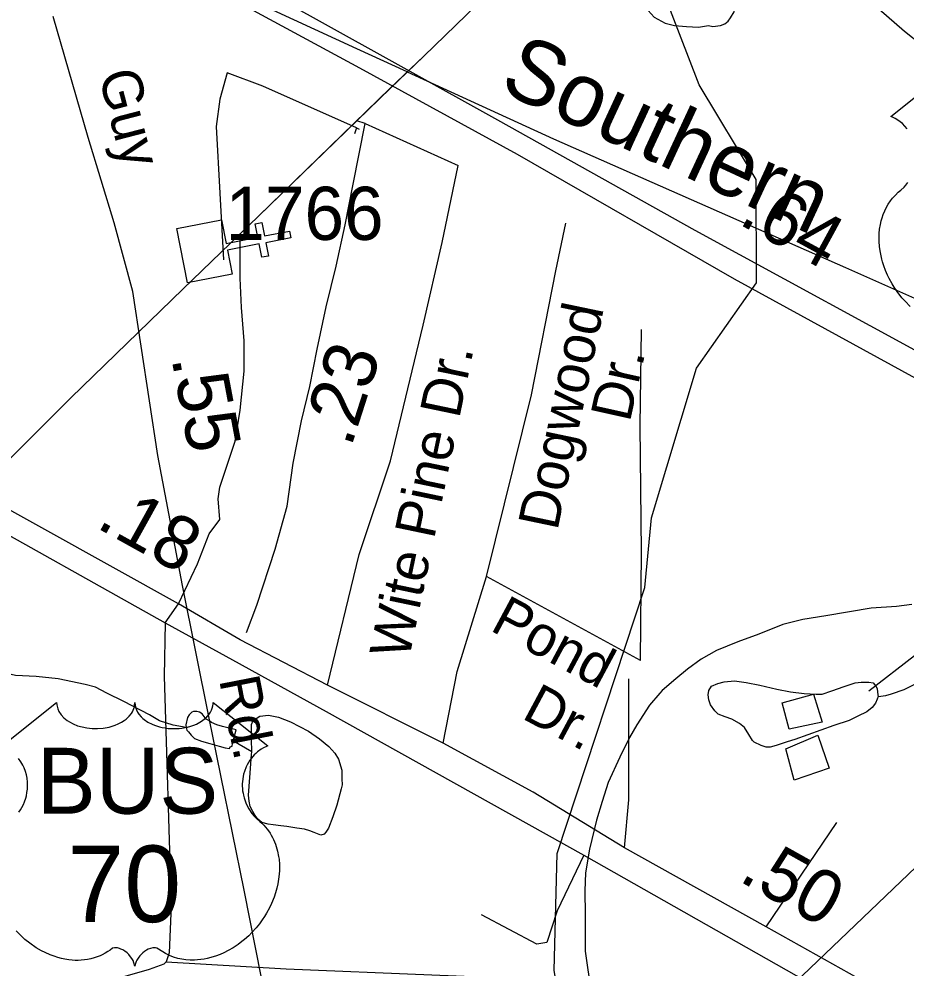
# Model space of a CAD drawing. Extents: x 2169602 to 2449496, y 721995 to 810662.
# Drawn here: x 2385429 to 2387514, y 763499 to 765731 of the extents above; entities that cross this region are included whole.
import ezdxf

# ---------------------------------------------------------------- set-up
doc = ezdxf.new("R2010")
doc.units = 0
doc.layers.add('Default', color=7, linetype='Continuous')

msp = doc.modelspace()

# ---------------------------------------------------------------- linework, layer by layer
at = {"layer": 'Default'}
for p, q in [((2386242.3, 765485.1), (2386222.9, 765491.3)), ((2386242.3, 765485.1), (2386461.4, 765386.4)), ((2386222.4, 765474.3), (2386217.1, 765460.9)), ((2386222.4, 765474.3), (2386228, 765471.3)), ((2386890, 764222.5), (2386527.9, 764419.5)), ((2385772.6, 764310.9), (2385803.8, 764355.7)), ((2385975.6, 764007.1), (2385931.3, 764032.9)), ((2387185.5, 763596), (2387351.2, 763841.2))]:
    msp.add_line(p, q, dxfattribs=at)
for points in [[(2386380.1, 765643.4), (2386857.9, 766106.2), (2386916.4, 766162.9), (2386960.4, 766205.5), (2388333.9, 767535.6), (2388482.6, 767665.6), (2388839.5, 768000.9), (2389171, 768336), (2391030.3, 770080.7), (2393764.7, 772758.1), (2394526.4, 773595), (2394852.5, 773868.2), (2394973.7, 773986.6), (2394998.1, 774010.6), (2395018.6, 774030.8), (2395083, 774094), (2395207.8, 774217.2), (2395509.9, 774514.3), (2395511.9, 774516.4), (2395846.4, 774839.9), (2396368, 775322.6), (2396469.9, 775429.5)], [(2386380.1, 765643.4), (2386857.9, 766106.2), (2386916.4, 766162.9), (2386960.4, 766205.5), (2388333.9, 767535.6), (2388482.6, 767665.6), (2388839.5, 768000.9), (2389171, 768336), (2391030.3, 770080.7), (2393764.7, 772758.1)], [(2386341.5, 765606), (2386222.6, 765660.4), (2385827.8, 765842.7), (2385306.4, 766081), (2384545.7, 766428.8), (2384484.8, 766456.3), (2384045.6, 766654.9), (2383770.3, 766779.4), (2382736.4, 767278.6), (2382556.2, 767363.9), (2382383.8, 767453), (2382193.5, 767554.3), (2382063.2, 767635.5), (2381946.9, 767717.1), (2381872, 767775.9)], [(2386843.6, 763044.9), (2386712.7, 763341.4), (2386686.6, 763492.9), (2386693.6, 763768.3), (2386899.7, 764393.9), (2386915.7, 764557.6), (2387021.7, 764909.7), (2387162.5, 765110.2), (2387161.7, 765353), (2387027.6, 765575.5), (2386892.7, 765926), (2386457.6, 766390.8), (2386156.9, 766542.1)], [(2379496.7, 759007.9), (2379504.1, 759015.1), (2380304.7, 759815.9), (2380643.2, 760139.7), (2382378.3, 761799.1), (2382962.7, 762357.9), (2383162.5, 762549.1), (2383203.7, 762588.6), (2383343.3, 762722.1), (2383397.7, 762774), (2383688.6, 763052.4), (2383809.2, 763167.6), (2385234.7, 764530.8), (2385310.2, 764603), (2385385.8, 764675.3), (2385550.5, 764839.9), (2385814.6, 765095.9), (2385991.4, 765267.1), (2386301.6, 765567.6), (2386380.1, 765643.5), (2386857.9, 766106.2)], [(2386782.2, 766076.1), (2386768.6, 766076.1), (2386750.4, 766065.9), (2386740.8, 766053.9), (2386740.8, 766043.8), (2386742.4, 766025.7), (2386762.7, 765999.9), (2386791, 765970.1), (2386816.8, 765952), (2386833.2, 765936.1), (2386849.4, 765920.3), (2386861.1, 765896.2), (2386865.4, 765878.5), (2386883.9, 765808.4), (2386893.7, 765778.5), (2386907.9, 765750.8), (2386921.8, 765734.9), (2386947.9, 765720.8), (2386969.8, 765715.1), (2386997.9, 765712.8), (2387026.2, 765711), (2387049.8, 765715.1), (2387059.6, 765713.2)], [(2387059.6, 765713.2), (2387077.9, 765715.4), (2387087.9, 765719.5), (2387095.7, 765725.6), (2387101.6, 765733.6), (2387110.1, 765747.4), (2387113.9, 765763.5), (2387115.4, 765787.6), (2387111.5, 765807.6), (2387095.7, 765827.4), (2387073.3, 765849.5), (2387045, 765875.3), (2386972.9, 765945), (2386949.1, 765964.8), (2386932.9, 765980.7), (2386914.4, 765994.8), (2386888.8, 766016.6), (2386866.7, 766032.4), (2386846.6, 766048.5), (2386826.5, 766064.1), (2386814.4, 766070), (2386794.7, 766074.2), (2386782.2, 766076.1)], [(2385417.5, 766056.3), (2385720.7, 765891.5), (2386229.3, 765616.1), (2386599.7, 765413), (2387109.8, 765119.8), (2387782.6, 764751.2), (2388309.5, 764474.4)], [(2382512.5, 758895), (2382520, 758902.2), (2383320.5, 759703.1), (2383659, 760026.8), (2385394.2, 761686.3), (2385978.6, 762245), (2386178.3, 762436.3), (2386219.5, 762475.8), (2386359.1, 762609.3), (2386413.5, 762661.2), (2386704.5, 762939.5), (2386825, 763054.8), (2388250.5, 764418), (2388326, 764490.2), (2388401.7, 764562.4), (2388566.3, 764727), (2388830.4, 764983), (2389007.2, 765154.3), (2389317.4, 765454.8), (2389396, 765530.6), (2389873.7, 765993.4)], [(2388350.5, 764513.7), (2387639.8, 764894.6), (2387018.2, 765232.9), (2386554.2, 765492.5), (2386121, 765733.4), (2385704.4, 765964.8)], [(2387414.5, 765786.8), (2387510.6, 765701.6), (2387593.6, 765636.1), (2387757.4, 765535.6), (2387866.6, 765478.9), (2388022.8, 765410.1), (2388127.6, 765371.8), (2388222.6, 765342.4), (2388379.9, 765298.1), (2388472.7, 765274.7), (2388607, 765252.3), (2388765.3, 765241.3), (2388870.2, 765239.2), (2389103.9, 765250.1), (2389387.8, 765275.7), (2389458.8, 765282.3), (2389944.7, 765331.4), (2390109.6, 765346.2)], [(2386039, 763273.7), (2385958.1, 763682.4), (2385875.4, 764086.6), (2385812.6, 764398.6), (2385755.1, 764704.4), (2385696.5, 765089.7), (2385652.6, 765251), (2385590.8, 765452), (2385508.6, 765736.6)], [(2385385.6, 764675.3), (2385550.5, 764839.9), (2385814.6, 765095.8), (2385991.4, 765267.1), (2386301.6, 765567.5), (2386380.1, 765643.4)], [(2385385.6, 764675.3), (2385550.5, 764839.9), (2385814.6, 765095.8), (2385991.4, 765267.1), (2386301.6, 765567.5), (2386380.1, 765643.4)], [(2386222.4, 765474.3), (2386001.7, 765572.5), (2385918.3, 765604.4), (2385901.1, 765541.8), (2385892.5, 765477.9), (2385909.6, 765164.5)], [(2386341.5, 765606), (2386685.3, 765448.6), (2387371.5, 765146.4), (2387823.3, 764945.6), (2388085.7, 764838.9), (2388237.7, 764783.6), (2388424, 764732.4), (2388640.1, 764677.4), (2388810.3, 764648.1), (2388810.3, 764648.4), (2389850.9, 764490.4), (2391789.9, 764197.4), (2393113.8, 763990.4)], [(2387517, 765472.5), (2387511.4, 765478.9), (2387505.7, 765484.6), (2387500.2, 765488.9), (2387495, 765492.6), (2387488.5, 765496.6), (2387482.2, 765499.7), (2387478.2, 765501.3), (2387606.8, 765603.7)], [(2384504.5, 760835.4), (2385978.6, 762245), (2385985.7, 762252), (2385998.1, 762263.8), (2386178.3, 762436.2), (2386194.3, 762451.4), (2386219.5, 762475.8), (2386244.9, 762500.1), (2386359.1, 762609.2), (2386413.5, 762661.1), (2386704.5, 762939.5), (2386825, 763054.7), (2388250.5, 764418), (2388326, 764490.2), (2388401.5, 764562.4), (2388566.3, 764727), (2388830.4, 764983), (2389007.2, 765154.3), (2389317.4, 765454.7), (2389396, 765530.5)], [(2384504.5, 760835.4), (2385978.6, 762245), (2385985.7, 762252), (2385998.1, 762263.8), (2386178.3, 762436.2), (2386194.3, 762451.4), (2386219.5, 762475.8), (2386244.9, 762500.1), (2386359.1, 762609.2), (2386413.5, 762661.1), (2386704.5, 762939.5), (2386825, 763054.7), (2388250.5, 764418), (2388326, 764490.2), (2388401.5, 764562.4), (2388566.3, 764727), (2388830.4, 764983), (2389007.2, 765154.3), (2389317.4, 765454.7), (2389396, 765530.5)], [(2385963.7, 764288.3), (2385988.1, 764352.5), (2386030.6, 764483.6), (2386059.1, 764585.3), (2386073.1, 764686.1), (2386092.5, 764786), (2386112, 764866.1), (2386129.6, 764954.2), (2386150.8, 765054.1), (2386173.9, 765149.5), (2386195.1, 765246.7), (2386214.6, 765342.1), (2386242.3, 765485.1)], [(2386153.7, 764163.9), (2386228.4, 764471.5), (2386302.4, 764691.8), (2386379.1, 765010.4), (2386423.3, 765205.4), (2386461.4, 765386.4)], [(2387523.9, 765054.5), (2387511.7, 765066.9), (2387504.5, 765075.1), (2387493.2, 765089.6), (2387486, 765100.2), (2387481.4, 765108), (2387474.5, 765120.4), (2387470.8, 765128.2), (2387465.9, 765139.6), (2387462.1, 765150.1), (2387458.9, 765159.9), (2387457.2, 765166.2), (2387454.7, 765177.3), (2387453.3, 765185.1), (2387451.8, 765195.8), (2387451, 765207.1), (2387450.9, 765217.5), (2387451.1, 765226.2), (2387452.1, 765236.3), (2387453.8, 765247), (2387455.9, 765256.2), (2387457.7, 765262.8), (2387460.5, 765270.9), (2387464.1, 765279.8), (2387468.3, 765288.3), (2387472.4, 765295.3), (2387477.5, 765302.9), (2387482.5, 765309.4), (2387489.1, 765316.5), (2387495.9, 765323.1), (2387502.2, 765328.2), (2387509.6, 765335.5), (2387513.5, 765339.9), (2387518.2, 765346)], [(2386527.9, 764419.5), (2386633.9, 764846.6), (2386690.4, 765138.4), (2386714.5, 765250.9)], [(2385803.8, 764355.7), (2385848.6, 764449.1), (2385876, 764520.1), (2385900.9, 764553.7), (2385897.2, 764602.3), (2385900.9, 764629.7), (2385937, 764738.1), (2385948.3, 764810.9), (2385957.8, 764902.7), (2385958.2, 764973.7), (2385951.5, 765051.9), (2385948.3, 765121.1), (2385948.9, 765226)], [(2386890, 764222.5), (2386892, 764478), (2386888.7, 764773.8), (2386892, 765000.6)], [(2386153.7, 764163.9), (2385948.2, 764271), (2385803.8, 764355.7), (2385327.7, 764619.7)], [(2385287.9, 764581.7), (2385772.6, 764310.9), (2385930.6, 764223.4), (2386150.4, 764102.4)], [(2386426.2, 764027.4), (2386458.7, 764196.5), (2386527.9, 764419.5)], [(2387527.7, 764353.8), (2387491.7, 764349.5), (2387432, 764345.2), (2387325.6, 764326.8), (2387271.8, 764318.7), (2387224.1, 764306.5), (2387168.1, 764284.1), (2387118.3, 764266.1), (2387068.6, 764246), (2387032.3, 764225.5), (2387000.3, 764201.6), (2386972.5, 764179.4), (2386941.1, 764151.4)], [(2387448.3, 764137.7), (2387466.5, 764139.8), (2387480.2, 764143.8), (2387510, 764153.9), (2387538.3, 764167.9), (2387574, 764196.2), (2387624.2, 764234.4), (2387665.6, 764266.6), (2387695.8, 764286.8), (2387731.4, 764306.6), (2387759.7, 764321), (2387779.6, 764333), (2387799.1, 764341), (2387819, 764345.2), (2387833.6, 764345.1), (2387843, 764341.2)], [(2385821.4, 764064.5), (2385791.4, 764070.3), (2385759, 764080), (2385735.1, 764094.2), (2385674.8, 764125.7), (2385634.8, 764145.5), (2385608.7, 764159.6), (2385584.5, 764165.7), (2385521, 764178.9), (2385468.7, 764184.8), (2385420.7, 764186.8), (2385378.9, 764196.4), (2385316.7, 764206.2), (2385252.8, 764221.9), (2385192.7, 764239.5), (2385136.5, 764259.4), (2385084.4, 764281), (2385015.3, 764302.4)], [(2385772.6, 764310.9), (2385770.2, 764185.1), (2385786.4, 763646.3), (2385781.9, 763535.1), (2385774.7, 763513.4)], [(2387533.9, 764233.5), (2387426.9, 764150)], [(2386852.4, 763781.6), (2386862.3, 763894.9), (2386862.3, 764178.9)], [(2387448.3, 764137.7), (2387446.4, 764131.5), (2387442.5, 764121.5), (2387434.5, 764111.4), (2387422.2, 764101.5), (2387400.7, 764091.4), (2387380.6, 764081.4), (2387344.7, 764069), (2387252.8, 764036.6), (2387235, 764030.8), (2387209, 764022.6), (2387195, 764018.6), (2387185, 764018.5), (2387173.3, 764022.3), (2387157.1, 764030.4), (2387153.2, 764034.3), (2387144.8, 764048.1), (2387134.7, 764064.3), (2387122.8, 764074.1), (2387104.8, 764084.1), (2387088.8, 764089.8), (2387072.8, 764095.9), (2387064.8, 764104), (2387054.4, 764117.8), (2387050.5, 764129.7), (2387048.6, 764141.8), (2387050.3, 764151.7), (2387056.6, 764162), (2387072, 764167.8), (2387086.3, 764172.2), (2387110.5, 764174.2), (2387138.4, 764170.4), (2387170, 764164.3), (2387210.2, 764154.6), (2387242.6, 764148.5), (2387274.8, 764144.8), (2387302.5, 764143.1), (2387316.6, 764143), (2387340, 764151.2), (2387368.5, 764161.1), (2387394.5, 764169.3), (2387408.5, 764171.3), (2387426.3, 764171.4), (2387436.6, 764169.4), (2387444.2, 764161.4), (2387446.2, 764155.5), (2387448.1, 764141.8), (2387448.3, 764137.7)], [(2393587.2, 760051.8), (2393538.6, 760080.4), (2392907.2, 760430.4), (2392607.1, 760604.7), (2392161.9, 760840.1), (2391730.4, 761078), (2390962.6, 761500.1), (2390605.2, 761701.9), (2389990.5, 762051.8), (2389856.7, 762127.7), (2389737.8, 762198.8), (2389440.2, 762351.9), (2389076.5, 762551.2), (2388547.4, 762852.9), (2388224.1, 763014.5), (2387185.5, 763596), (2386852.4, 763781.6), (2386637.1, 763912.4), (2386426.2, 764027.4), (2386153.7, 764163.9)], [(2386941.1, 764151.4), (2386934.9, 764145.4), (2386911.1, 764117.3), (2386881.4, 764071.1), (2386863.6, 764041), (2386841.4, 763994.8), (2386814, 763934.9), (2386799.8, 763890.8), (2386786.1, 763846.6), (2386770.1, 763778.9), (2386760.8, 763722.7), (2386759, 763680.8), (2386759.4, 763624.8), (2386759.4, 763538.8), (2386765.8, 763494.8), (2386770.1, 763469), (2386782, 763410.8), (2386798.6, 763328.8), (2386802.7, 763305.1), (2386806.6, 763272.9), (2386815, 763241.2), (2386818.7, 763223.1), (2386824.6, 763205.2)], [(2385388.5, 764020.8), (2385517.1, 764123.2), (2385517.4, 764117.9), (2385518.7, 764111.6), (2385519.7, 764108.3), (2385522.6, 764102.1), (2385527.5, 764094.7), (2385534.3, 764087.5), (2385542, 764081.2), (2385547.1, 764077.8), (2385555.9, 764073.1), (2385565.8, 764068.9), (2385576.9, 764065.8), (2385588.2, 764063.5), (2385600.6, 764062.1), (2385612.9, 764061.9), (2385626.1, 764062.9), (2385640.7, 764065.7), (2385647.4, 764067.4), (2385654.9, 764070), (2385661.9, 764072.9), (2385669.6, 764077), (2385675.7, 764080.9), (2385680.6, 764084.4), (2385687.4, 764091), (2385692.8, 764097.7), (2385695.1, 764101.5), (2385697.1, 764105.2), (2385699.8, 764112.9), (2385700.5, 764116.4), (2385701.1, 764123.5), (2385701.5, 764117.5), (2385702.1, 764113.8), (2385703.1, 764110.1), (2385704.6, 764106.3), (2385707.4, 764100.8), (2385710.4, 764096.2), (2385716.1, 764089.5), (2385719.7, 764086.1), (2385723, 764083.5), (2385731.7, 764077.5), (2385741.9, 764072.3), (2385746.9, 764070.1), (2385752.1, 764068.3), (2385758.6, 764066.3), (2385765.4, 764064.7), (2385772.1, 764063.5), (2385778.9, 764062.6), (2385785.9, 764062), (2385791.6, 764061.9), (2385798.6, 764062), (2385805, 764062.3), (2385811.6, 764063.1), (2385818.9, 764064.3), (2385824.8, 764065.6), (2385832.5, 764067.7), (2385839.5, 764070.2), (2385845.7, 764072.8), (2385853.6, 764077), (2385860.1, 764081), (2385864.8, 764084.8), (2385870.4, 764090), (2385875.8, 764096.1), (2385878.9, 764100.6), (2385881.1, 764105.3), (2385883.1, 764110.1), (2385884.4, 764115.3), (2385885, 764119.8), (2385885.1, 764123.6), (2386013.7, 764021.2), (2386010.7, 764020), (2386003.7, 764016.6), (2385998.1, 764013.3), (2385989.3, 764007.1), (2385985.5, 764003.7), (2385981.7, 764000.1), (2385978.2, 763996.3), (2385975.1, 763992.7), (2385971.4, 763987.6), (2385968.1, 763982.4), (2385964.8, 763976.7), (2385962.4, 763971.8), (2385958.5, 763961.4), (2385956.6, 763954.9), (2385955.3, 763949.3), (2385953.8, 763937.9), (2385953.4, 763932.4), (2385953.4, 763927), (2385953.7, 763921.3), (2385954.3, 763915.8), (2385955.3, 763910.1), (2385956.2, 763905.1), (2385957.8, 763899), (2385960, 763891.8), (2385962.9, 763884.9), (2385968.7, 763873.7), (2385976.3, 763862.3), (2385981.7, 763856), (2385987, 763850.5), (2385994.9, 763843.8), (2385999.2, 763840), (2386004.2, 763835.1), (2386012.2, 763825.7), (2386015.5, 763821.3), (2386018.8, 763816.4), (2386021.8, 763811.3), (2386024.9, 763805.8), (2386027.3, 763801), (2386031.8, 763790), (2386035.1, 763779.3), (2386036.6, 763773.7), (2386039, 763761), (2386039.9, 763754.8), (2386040.9, 763742.5), (2386041, 763727.6), (2386039.8, 763713.5), (2386037.2, 763697), (2386035, 763687.1), (2386031.6, 763675.6), (2386028.3, 763665.7), (2386022.4, 763651), (2386017.2, 763640.4), (2386010.5, 763627.9), (2386005.8, 763620.4), (2386000.5, 763612.3), (2385993.7, 763603.1), (2385985.8, 763593.2), (2385976.3, 763582.8), (2385968.6, 763575.1), (2385958.6, 763566.1), (2385952.5, 763561.1), (2385943.9, 763554.6), (2385932, 763546.7), (2385920.3, 763539.9), (2385910.4, 763534.8), (2385901.6, 763531), (2385890.2, 763526.7), (2385871.2, 763521.5), (2385864.3, 763520), (2385856.1, 763518.8), (2385848.4, 763518), (2385841, 763517.6), (2385830.9, 763517.6), (2385821, 763518.3), (2385811.6, 763519.7), (2385801.8, 763521.8), (2385791.5, 763524.8), (2385782.2, 763528.4), (2385772.8, 763533.1), (2385756.9, 763543.1), (2385752.3, 763545.5), (2385749.7, 763546.2), (2385743.6, 763546.5), (2385737.8, 763545.3), (2385731.9, 763543), (2385728.3, 763541.1), (2385723.5, 763537.9), (2385719.9, 763535.1), (2385715.5, 763530.9), (2385712.5, 763527.4), (2385710.1, 763524.6), (2385705.7, 763517.6), (2385704.1, 763514.2), (2385702.4, 763509.9), (2385700.9, 763503.5), (2385698.9, 763511.6), (2385696.6, 763516.9), (2385693.8, 763521.5), (2385691, 763525.5), (2385686.5, 763530.7), (2385682.5, 763534.5), (2385677.6, 763538.5), (2385672.4, 763541.6), (2385668.3, 763543.7), (2385664.5, 763545.2), (2385659.9, 763546.3), (2385656.1, 763546.6), (2385653, 763546.5), (2385648.7, 763545.6), (2385642.9, 763541.4), (2385637.3, 763537.6), (2385631.4, 763533.8), (2385624.2, 763530), (2385619, 763527.6), (2385612.7, 763525.2), (2385605.5, 763522.7), (2385597.6, 763520.7), (2385589.4, 763519.1), (2385582.3, 763518), (2385574.6, 763517.3), (2385567.7, 763517), (2385560.5, 763517.1), (2385553.7, 763517.7), (2385545.9, 763518.3), (2385536.2, 763519.8), (2385528.1, 763521.6), (2385519.6, 763523.9), (2385510.9, 763526.6), (2385501.6, 763530.2), (2385489.9, 763535.3), (2385481.7, 763539.5), (2385468.9, 763546.8), (2385453.9, 763557.2), (2385442.5, 763566.4), (2385434.2, 763574), (2385422, 763586.4)], [(2387296.6, 764143), (2387317.2, 764077), (2387239, 764060.4), (2387222.6, 764122.5), (2387296.6, 764143)], [(2385931.3, 764032.9), (2385933.3, 764039.1), (2385939.1, 764058.9), (2385907.3, 764067), (2385893.6, 764070.7), (2385881.3, 764076.6), (2385875.1, 764080.8), (2385868.9, 764084.5), (2385859.1, 764096.6), (2385853, 764100.8), (2385847, 764102.4), (2385838.8, 764102.4), (2385835.1, 764100.6), (2385829, 764094.6), (2385825.1, 764088.3), (2385821.2, 764070.7), (2385821.4, 764064.5)], [(2386150.4, 764102.4), (2386756.5, 763764.2), (2388207.3, 762942.2), (2388747.6, 762648.7), (2389706.7, 762136.5), (2390036.6, 761958.6), (2390589, 761647.1), (2390889.1, 761482.7), (2391705.4, 761033.1), (2392100.8, 760810.2), (2392574.7, 760557.4), (2392899.7, 760371.9), (2393558.4, 760007.1)], [(2385975.6, 764007.1), (2385975.4, 764037.2), (2385975.2, 764061.2), (2385975.2, 764071.3), (2385979.1, 764081.3), (2385995.1, 764091.4), (2386014.9, 764093.3), (2386038.9, 764089.2), (2386067.2, 764077.7), (2386109.5, 764055.8), (2386135.3, 764037.8), (2386157, 764019.9), (2386171.4, 764003.9), (2386179.6, 763990.1), (2386187.6, 763964.1), (2386187.8, 763944.2), (2386188, 763930), (2386186, 763920.2), (2386176.1, 763882.3), (2386166.1, 763854.2), (2386156, 763828.1), (2386150.3, 763818.1), (2386146.2, 763813.8), (2386138.2, 763811.8), (2386122.2, 763817.9), (2386112.1, 763821.8), (2386100, 763825.7), (2386082, 763827.6), (2386058, 763831.6), (2386044.5, 763833.7), (2386026.4, 763835.6), (2386014.3, 763837.4), (2385999.8, 763841.3), (2385990.1, 763849.2), (2385984.2, 763857.4), (2385978.2, 763867.3), (2385972.1, 763879.1), (2385969.8, 763891.2), (2385968, 763905.3), (2385971.5, 763947.3), (2385975.4, 764001.1), (2385975.6, 764007.1)], [(2385821.4, 764064.5), (2385823, 764058.6), (2385827.3, 764054.3), (2385833.3, 764046.5), (2385841.3, 764038.4), (2385857.5, 764032.7), (2385877.4, 764026.9), (2385899.1, 764020.7), (2385913.4, 764016.9), (2385923.3, 764015), (2385925.1, 764018.8), (2385929.4, 764021), (2385931.3, 764032.9)], [(2387306.9, 764046.9), (2387333.6, 763969.1), (2387251.5, 763940.9), (2387231.4, 764014.5), (2387306.9, 764046.9)], [(2385428.4, 763865.5), (2385432.1, 763871.2), (2385435.1, 763876.3), (2385439, 763883.8), (2385441.4, 763889.5), (2385444.3, 763898.1), (2385445.8, 763904.2), (2385447.3, 763912), (2385448.3, 763919.4), (2385448.7, 763928.6), (2385448.5, 763936.2), (2385447.5, 763945.1), (2385445.8, 763953.6), (2385443.8, 763961), (2385440.6, 763969.5), (2385437.7, 763975.8), (2385432.8, 763984.2), (2385427.3, 763992)], [(2386756.5, 763764.2), (2386694.2, 763633.4), (2386669.4, 763559.1), (2386645.9, 763555.4), (2386515.7, 763624.2)], [(2385774.7, 763513.4), (2385769.3, 763508), (2385734.9, 763495.3), (2385526.9, 763435.6)], [(2385774.7, 763513.4), (2386056.8, 763497.1), (2386741.3, 763469.1), (2387046.9, 763451)]]:
    msp.add_lwpolyline(points, dxfattribs=at)
msp.add_lwpolyline([(2385904.4, 765258.5), (2385915.4, 765202.7), (2385990.2, 765217.3), (2385984, 765248.7), (2385999.7, 765251.8), (2386005.8, 765220.4), (2386064.9, 765231.9), (2386067.9, 765216.2), (2386008.9, 765204.6), (2386015.1, 765173.2), (2385999.4, 765170.2), (2385993.2, 765201.6), (2385918.5, 765187), (2385929.5, 765130.4), (2385825, 765109.9), (2385799.9, 765238.1)], close=True, dxfattribs=at)

# ---------------------------------------------------------------- texts
for s, height, rotation, p in [('Southern', 150, 335.1368, (2386553.4, 765564)), ('Guy', 95, 284.5512, (2385615, 765600.2)), ('.64', 125, 331.4469, (2387117, 765250.3)), ('Dogwood', 95, 78.2035, (2386694.3, 764525.4)), ('.23', 125, 72.206, (2386209, 764721.1)), ('Wite Pine Dr.', 95, 78.2035, (2386345, 764222.1)), ('Dr.', 95, 77.4548, (2386864.4, 764780.3)), ('.55', 125, 280.6599, (2385786.7, 764933)), ('.18', 125, 330.9902, (2385606.7, 764536.4)), ('Pond', 95, 331.8051, (2386533.3, 764294.3)), ('Rd.', 95, 281.0371, (2385898.8, 764177.3)), ('Dr.', 95, 331.8051, (2386607.9, 764087.6)), ('.50', 125, 330.7533, (2387117.7, 763705.6))]:
    msp.add_text(s, height=height, rotation=rotation, dxfattribs=at).set_placement(p)
for s, height, p in [('1766', 125, (2385913.9, 765211.1)), ('BUS', 155, (2385470.7, 763861.9)), ('70', 180, (2385542.2, 763607))]:
    msp.add_text(s, height=height, dxfattribs=at).set_placement(p)

doc.saveas('drawing.dxf')
